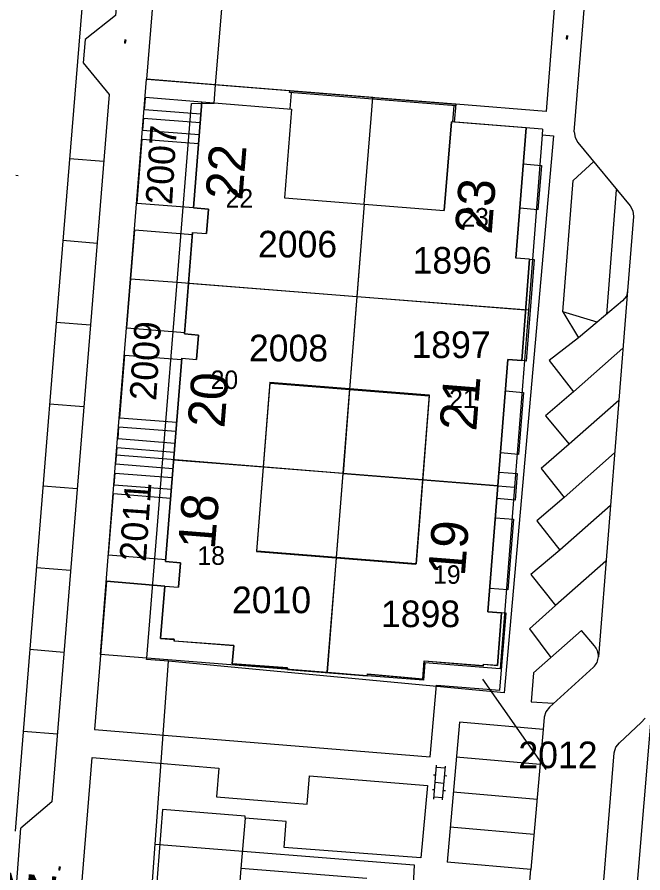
# Model space of a CAD drawing. Extents: x 148816 to 151297, y 399515 to 402500.
# Drawn here: x 150079.6 to 150121.9, y 401190.4 to 401248.3 of the extents above; entities that cross this region are included whole.
import ezdxf

# ---------------------------------------------------------------- set-up
doc = ezdxf.new("R2010")
doc.units = 0
for name, color, linetype in [('B01 Hoofdgebouw  [D] Norm', 7, 'Continuous'), ('B01 Hoofdgebouw  [T] Norm', 7, 'Continuous'), ('B01 hoofgebouw', 7, 'Continuous'), ('G01 perceelsgrens', 7, 'Continuous'), ('S02 Open verharding  Norm', 7, 'Continuous'), ('T01 Muur  [T] Norm', 7, 'Continuous'), ('T03 Hek raster  [T] Norm', 7, 'Continuous'), ('T04 Haag heg  [D] Gem', 7, 'Continuous'), ('V00 Kant verharding algemeen  [T] Norm', 7, 'Continuous'), ('V00 Kant verharding algemeen secundair  [D] Gem', 7, 'Continuous'), ('V00 Kant verharding algemeen secundair  [T] Gem', 7, 'Continuous'), ('V00 Kant verharding algemeen secundair  [T] Norm', 7, 'Continuous'), ('Z01 perceelnummer', 7, 'Continuous'), ('Z02 huisnummer', 7, 'Continuous'), ('Z02 Huisnummer  [Tekst] Norm', 7, 'Continuous'), ('Z06 straatnaam', 7, 'Continuous')]:
    doc.layers.add(name, color=color, linetype=linetype)

msp = doc.modelspace()

# ---------------------------------------------------------------- linework, layer by layer
at = {"layer": 'B01 Hoofdgebouw  [D] Norm'}
for p, q in [((150103.073, 401235.628), (150102.069, 401223.091)), ((150091.19, 401230.287), (150113.988, 401228.488)), ((150096.676, 401223.584), (150095.771, 401212.133)), ((150096.676, 401223.584), (150107.462, 401222.733)), ((150107.462, 401222.733), (150106.557, 401211.281)), ((150090.177, 401218.336), (150096.224, 401217.859)), ((150107.01, 401217.008), (150112.115, 401216.605)), ((150095.771, 401212.133), (150106.557, 401211.281)), ((150101.159, 401211.707), (150100.54, 401203.979))]:
    msp.add_line(p, q, dxfattribs=at)
at = {"layer": 'B01 Hoofdgebouw  [T] Norm'}
for p, q in [((150092.087, 401242.55), (150098.159, 401242.06)), ((150098.159, 401242.06), (150097.675, 401236.06)), ((150108.471, 401235.196), (150108.963, 401241.199)), ((150114.013, 401240.795), (150113.321, 401231.987)), ((150097.675, 401236.06), (150108.471, 401235.196)), ((150091.521, 401235.381), (150092.528, 401235.302)), ((150092.528, 401235.302), (150092.398, 401233.647)), ((150091.461, 401233.721), (150092.398, 401233.647)), ((150114.258, 401231.914), (150113.321, 401231.987)), ((150090.919, 401226.853), (150091.856, 401226.779)), ((150091.856, 401226.779), (150091.726, 401225.127)), ((150090.719, 401225.206), (150091.726, 401225.127)), ((150112.787, 401225.121), (150111.439, 401208.063)), ((150113.724, 401225.048), (150112.787, 401225.121)), ((150089.635, 401211.465), (150090.642, 401211.386)), ((150090.642, 401211.386), (150090.509, 401209.731)), ((150089.572, 401209.804), (150090.509, 401209.731)), ((150107.023, 401203.533), (150107.12, 401204.759)), ((150107.12, 401204.759), (150111.141, 401204.435)), ((150111.141, 401204.435), (150111.147, 401204.505)), ((150112.084, 401204.431), (150111.147, 401204.505)), ((150103.273, 401203.76), (150103.279, 401203.84)), ((150103.279, 401203.84), (150107.023, 401203.533))]:
    msp.add_line(p, q, dxfattribs=at)
for points in [[(150092.087, 401242.55), (150091.521, 401235.381)], [(150114.013, 401240.795), (150108.963, 401241.199)], [(150091.461, 401233.721), (150090.919, 401226.853)], [(150114.258, 401231.914), (150113.724, 401225.048)], [(150090.719, 401225.206), (150089.635, 401211.465)], [(150089.572, 401209.804), (150089.294, 401206.252), (150090.219, 401206.183), (150090.221, 401206.108), (150094.245, 401205.782), (150094.144, 401204.55), (150097.885, 401204.264), (150097.883, 401204.188), (150103.273, 401203.76)], [(150111.439, 401208.063), (150112.365, 401207.993), (150112.084, 401204.431)], [(150103.243, 401190.035), (150094.73, 401190.713), (150094.468, 401187.464)]]:
    msp.add_lwpolyline(points, dxfattribs=at)
at = {"layer": 'B01 hoofgebouw'}
for points in [[(150097.883, 401204.168), (150097.885, 401204.284), (150094.144, 401204.55), (150094.245, 401205.782), (150090.221, 401206.088), (150090.219, 401206.203), (150089.294, 401206.252), (150089.572, 401209.804), (150090.509, 401209.731), (150090.642, 401211.386), (150089.635, 401211.465), (150090.719, 401225.206), (150091.726, 401225.127), (150091.856, 401226.779), (150090.919, 401226.853), (150091.461, 401233.721), (150092.398, 401233.647), (150092.528, 401235.302), (150091.521, 401235.381), (150092.087, 401242.55), (150098.159, 401242.06), (150097.675, 401236.06), (150108.471, 401235.196)], [(150097.883, 401204.168), (150103.273, 401203.74), (150103.279, 401203.86), (150107.023, 401203.533), (150107.12, 401204.759), (150111.141, 401204.415), (150111.147, 401204.525), (150112.084, 401204.431), (150112.365, 401207.993), (150111.439, 401208.063), (150112.787, 401225.121), (150113.724, 401225.048), (150114.258, 401231.914), (150113.321, 401231.987), (150114.013, 401240.795), (150108.963, 401241.199), (150108.471, 401235.196)], [(150095.802, 401212.154), (150096.696, 401223.525), (150107.47, 401222.678), (150106.576, 401211.307), (150095.802, 401212.154)], [(150103.243, 401190.035), (150094.73, 401190.713), (150094.468, 401187.464)]]:
    msp.add_lwpolyline(points, dxfattribs=at)
at = {"layer": 'G01 perceelsgrens'}
for points in [[(150093.015, 401243.71), (150093.765, 401252.895)], [(150126.203, 401245.518), (150121.027, 401183.838), (150116.737, 401126.99)], [(150087.25, 401230.593), (150088.33, 401244.091)], [(150093.015, 401243.71), (150088.33, 401244.091)], [(150092.913, 401242.458), (150093.015, 401243.71)], [(150103.648, 401242.846), (150093.015, 401243.71)], [(150090.404, 401230.347), (150091.381, 401242.432), (150092.913, 401242.458)], [(150103.53, 401241.433), (150103.648, 401242.846)], [(150103.648, 401242.846), (150109.28, 401242.398)], [(150115.139, 401240.705), (150109.182, 401241.181), (150109.28, 401242.398)], [(150103.068, 401235.628), (150103.53, 401241.433)], [(150115.139, 401240.705), (150115.108, 401240.315)], [(150115.108, 401240.315), (150115.868, 401240.242), (150112.529, 401202.592), (150094.057, 401204.323)], [(150115.108, 401240.315), (150114.448, 401231.899), (150114.179, 401228.483)], [(150103.068, 401235.628), (150102.578, 401229.395)], [(150086.296, 401218.66), (150087.25, 401230.593)], [(150087.25, 401230.593), (150090.404, 401230.347)], [(150089.439, 401218.405), (150090.404, 401230.347)], [(150090.404, 401230.347), (150102.578, 401229.395)], [(150102.578, 401229.395), (150102.083, 401223.102), (150101.636, 401217.416)], [(150102.578, 401229.395), (150114.179, 401228.483)], [(150114.179, 401228.483), (150113.236, 401216.5)], [(150085.219, 401205.188), (150086.296, 401218.66)], [(150089.439, 401218.405), (150086.296, 401218.66)], [(150088.351, 401204.936), (150089.439, 401218.405)], [(150101.636, 401217.416), (150089.439, 401218.405)], [(150100.578, 401203.954), (150101.189, 401211.731), (150101.636, 401217.416)], [(150101.636, 401217.416), (150107.023, 401216.992), (150113.236, 401216.5)], [(150113.236, 401216.5), (150112.269, 401204.208)], [(150088.351, 401204.936), (150085.219, 401205.188)], [(150089.818, 401204.72), (150088.343, 401204.838), (150088.351, 401204.936)], [(150100.578, 401203.954), (150088.351, 401204.936)], [(150088.925, 401192.346), (150089.818, 401204.72)], [(150094.057, 401204.323), (150089.818, 401204.72)], [(150112.269, 401204.208), (150107.178, 401204.613), (150107.085, 401203.437)], [(150107.085, 401203.437), (150103.273, 401203.74), (150100.578, 401203.954)], [(150086.186, 401154.407), (150088.925, 401192.346)], [(150088.925, 401192.346), (150106.446, 401190.954), (150106.37, 401189.569), (150108.87, 401189.37)]]:
    msp.add_lwpolyline(points, dxfattribs=at)
at = {"layer": 'S02 Open verharding  Norm'}
for p, q in [((150086.854, 401246.594), (150086.839, 401246.595)), ((150086.873, 401246.757), (150086.847, 401246.529)), ((150086.849, 401246.544), (150086.908, 401246.537)), ((150086.866, 401246.693), (150086.851, 401246.695)), ((150086.92, 401246.636), (150086.86, 401246.643)), ((150086.872, 401246.743), (150086.931, 401246.736)), ((150086.933, 401246.751), (150086.906, 401246.522)), ((150086.929, 401246.585), (150086.914, 401246.587)), ((150086.94, 401246.684), (150086.925, 401246.686)), ((150116.743, 401246.869), (150116.728, 401246.87)), ((150116.751, 401246.968), (150116.737, 401246.969)), ((150116.757, 401247.033), (150116.738, 401246.804)), ((150116.739, 401246.819), (150116.799, 401246.814)), ((150116.807, 401246.913), (150116.747, 401246.918)), ((150116.756, 401247.018), (150116.815, 401247.013)), ((150116.817, 401247.028), (150116.798, 401246.799)), ((150116.818, 401246.862), (150116.803, 401246.864)), ((150116.826, 401246.962), (150116.811, 401246.963)), ((150079.502, 401237.593), (150079.651, 401237.581)), ((150107.772, 401195.389), (150107.96, 401197.682)), ((150108.546, 401197.483), (150107.948, 401197.532)), ((150108.37, 401195.34), (150108.558, 401197.633)), ((150107.757, 401197.046), (150107.907, 401197.034)), ((150108.505, 401196.985), (150108.654, 401196.973)), ((150107.866, 401196.535), (150108.464, 401196.487)), ((150107.676, 401196.049), (150107.825, 401196.037)), ((150108.382, 401195.49), (150107.784, 401195.539)), ((150108.423, 401195.988), (150108.573, 401195.976)), ((150082.412, 401190.667), (150082.397, 401190.669)), ((150082.431, 401190.831), (150082.404, 401190.603)), ((150082.406, 401190.618), (150082.465, 401190.611)), ((150082.423, 401190.767), (150082.408, 401190.769)), ((150082.477, 401190.71), (150082.417, 401190.717)), ((150082.429, 401190.816), (150082.488, 401190.81)), ((150082.49, 401190.824), (150082.464, 401190.596)), ((150082.486, 401190.659), (150082.471, 401190.661)), ((150082.498, 401190.758), (150082.483, 401190.76))]:
    msp.add_line(p, q, dxfattribs=at)
at = {"layer": 'T01 Muur  [T] Norm'}
for p, q in [((150098.024, 401243.181), (150098.032, 401243.281)), ((150109.274, 401242.392), (150109.266, 401242.292))]:
    msp.add_line(p, q, dxfattribs=at)
for points in [[(150109.266, 401242.292), (150098.024, 401243.181)], [(150109.274, 401242.392), (150098.032, 401243.281)]]:
    msp.add_lwpolyline(points, dxfattribs=at)
at = {"layer": 'T03 Hek raster  [T] Norm'}
for p, q in [((150098.059, 401242.068), (150098.146, 401243.171)), ((150109.063, 401241.191), (150109.151, 401242.301))]:
    msp.add_line(p, q, dxfattribs=at)
at = {"layer": 'T04 Haag heg  [D] Gem'}
for p, q in [((150102.074, 401223.158), (150101.159, 401211.707)), ((150096.224, 401217.859), (150107.01, 401217.008))]:
    msp.add_line(p, q, dxfattribs=at)
msp.add_lwpolyline([(150095.003, 401194.103), (150095.015, 401194.252), (150089.417, 401194.703), (150088.414, 401181.703)], dxfattribs=at)
at = {"layer": 'V00 Kant verharding algemeen  [T] Norm'}
for p, q in [((150088.369, 401244.075), (150089.502, 401258.241)), ((150117.27, 401240.53), (150118.04, 401250)), ((150088.369, 401244.075), (150097.964, 401243.317)), ((150088.202, 401242.035), (150088.263, 401242.789)), ((150088.263, 401242.789), (150088.27, 401242.87)), ((150088.27, 401242.87), (150092.087, 401242.55)), ((150088.202, 401242.035), (150092.022, 401241.733)), ((150088.144, 401241.453), (150088.078, 401240.643)), ((150088.144, 401241.453), (150091.976, 401241.15)), ((150088.078, 401240.643), (150091.913, 401240.34)), ((150117.27, 401240.53), (150117.33, 401240.15)), ((150117.33, 401240.15), (150117.52, 401239.81)), ((150087.7, 401235.703), (150088.05, 401240.034)), ((150088.05, 401240.034), (150091.865, 401239.732)), ((150117.52, 401239.81), (150121.07, 401235.52)), ((150117.2, 401237.24), (150118.6, 401238.52)), ((150116.51, 401228.36), (150117.2, 401237.24)), ((150120.123, 401236.61), (150119.45, 401228.165)), ((150087.7, 401235.703), (150091.523, 401235.402)), ((150121.07, 401235.52), (150121.24, 401235.17)), ((150121.24, 401235.17), (150121.28, 401234.79)), ((150121.28, 401234.79), (150120.89, 401229.78)), ((150087.017, 401227.258), (150087.554, 401233.898)), ((150087.554, 401233.898), (150091.451, 401233.59)), ((150120.89, 401229.78), (150120.8, 401229.4)), ((150120.8, 401229.4), (150120.55, 401229.09)), ((150120.55, 401229.09), (150118.83, 401227.65)), ((150118.83, 401227.65), (150116.51, 401228.36)), ((150087.017, 401227.258), (150090.927, 401226.95)), ((150086.526, 401221.184), (150086.869, 401225.426)), ((150086.869, 401225.426), (150090.712, 401225.123)), ((150086.526, 401221.184), (150090.378, 401220.88)), ((150086.412, 401219.778), (150086.477, 401220.581)), ((150086.477, 401220.581), (150090.33, 401220.277)), ((150086.412, 401219.778), (150090.267, 401219.474)), ((150086.274, 401218.06), (150086.363, 401219.168)), ((150086.363, 401219.168), (150090.219, 401218.864)), ((150086.274, 401218.06), (150090.131, 401217.755)), ((150086.16, 401216.652), (150086.224, 401217.442)), ((150086.224, 401217.442), (150090.083, 401217.138)), ((150086.16, 401216.652), (150090.02, 401216.348)), ((150085.777, 401211.914), (150086.112, 401216.063)), ((150086.112, 401216.063), (150089.974, 401215.758)), ((150085.777, 401211.914), (150089.646, 401211.609)), ((150085.632, 401210.129), (150084.814, 401200.111)), ((150085.632, 401210.129), (150089.572, 401209.804)), ((150117.76, 401206.79), (150114.52, 401203.93)), ((150118.64, 401205.76), (150117.76, 401206.79)), ((150118.58, 401204.32), (150115.6, 401201.62)), ((150114.52, 401203.93), (150114.37, 401201.98)), ((150114.37, 401201.98), (150115.87, 401201.88)), ((150115.6, 401201.62), (150115.36, 401201.31)), ((150115.25, 401200.94), (150115.177, 401200.108)), ((150115.36, 401201.31), (150115.25, 401200.94)), ((150121.81, 401200.58), (150122.07, 401200.88)), ((150109.505, 401200.606), (150108.674, 401191.143)), ((150115.177, 401200.108), (150109.505, 401200.606)), ((150120.33, 401199.21), (150121.81, 401200.58)), ((150084.814, 401200.111), (150107.54, 401198.25)), ((150120.09, 401198.91), (150120.33, 401199.21)), ((150118.73, 401183.09), (150119.98, 401198.53)), ((150119.98, 401198.53), (150120.09, 401198.91)), ((150107.35, 401196.31), (150106.9, 401191.42)), ((150114.345, 401190.645), (150108.674, 401191.143)), ((150113.88, 401185.35), (150114.345, 401190.645))]:
    msp.add_line(p, q, dxfattribs=at)
for points in [[(150116.188, 401256.113), (150116.492, 401256.089), (150115.38, 401241.909), (150109.274, 401242.392)], [(150086.38, 401250), (150086.25, 401248.4), (150084.19, 401246.766), (150084.058, 401245.183), (150085.816, 401243.057), (150081.939, 401195.217), (150079.846, 401193.431)], [(150113.821, 401238.35), (150115.06, 401238.25), (150114.824, 401235.259), (150113.586, 401235.359)], [(150114.258, 401231.914), (150114.557, 401231.891), (150114.014, 401225.025), (150113.724, 401225.048)], [(150116.51, 401228.36), (150117.555, 401226.599), (150115.579, 401225.049), (150117.232, 401222.945), (150115.331, 401221.318), (150116.934, 401219.392), (150115.033, 401217.766), (150116.585, 401215.788), (150114.735, 401214.213), (150116.312, 401212.236), (150114.335, 401210.584), (150116.014, 401208.48), (150114.24, 401206.904), (150115.7, 401204.972)], [(150112.619, 401222.997), (150113.846, 401222.898), (150113.515, 401218.71), (150112.288, 401218.809)], [(150112.186, 401217.513), (150113.412, 401217.414), (150113.27, 401215.62), (150112.044, 401215.719)], [(150111.942, 401214.423), (150113.168, 401214.324), (150112.789, 401209.539), (150111.563, 401209.638)], [(150089.572, 401209.804), (150085.632, 401210.129), (150084.814, 401200.111), (150107.54, 401198.25), (150107.966, 401203.106), (150112.253, 401202.76), (150112.665, 401207.97), (150112.365, 401207.993)], [(150083.354, 401182.112), (150084.67, 401198.22), (150093.23, 401197.49), (150093.08, 401195.55), (150099.2, 401195.05), (150099.36, 401196.98), (150107.35, 401196.31), (150106.9, 401191.42), (150097.652, 401192.136), (150097.792, 401193.881), (150095.003, 401194.103), (150094.73, 401190.713)], [(150072.936, 401112.733), (150073.124, 401115.142), (150075.653, 401117.286), (150077.294, 401137.755), (150075.573, 401139.743), (150075.674, 401141.253), (150077.734, 401143.083), (150081.2, 401185.898), (150079.424, 401188.01), (150079.846, 401193.431)]]:
    msp.add_lwpolyline(points, dxfattribs=at)
msp.add_arc((150117.896, 401205.07), 1.015, 312.38801, 42.84009, dxfattribs=at)
at = {"layer": 'V00 Kant verharding algemeen secundair  [D] Gem'}
for p, q in [((150085.448, 401238.51), (150083.132, 401238.698)), ((150084.999, 401232.979), (150082.684, 401233.166)), ((150084.551, 401227.447), (150082.236, 401227.634)), ((150084.103, 401221.915), (150081.788, 401222.102)), ((150083.654, 401216.383), (150081.339, 401216.571)), ((150083.206, 401210.851), (150080.89, 401211.039)), ((150082.758, 401205.319), (150080.442, 401205.507)), ((150082.309, 401199.787), (150079.993, 401199.975))]:
    msp.add_line(p, q, dxfattribs=at)
at = {"layer": 'V00 Kant verharding algemeen secundair  [T] Gem'}
for p, q in [((150118.83, 401227.65), (150117.555, 401226.599)), ((150120.571, 401225.893), (150117.232, 401222.945)), ((150120.29, 401222.354), (150116.934, 401219.392)), ((150120.007, 401218.809), (150116.585, 401215.788)), ((150119.724, 401215.248), (150116.312, 401212.236)), ((150119.424, 401211.49), (150116.014, 401208.48)), ((150114.969, 401197.742), (150109.297, 401198.24)), ((150114.761, 401195.376), (150109.089, 401195.874)), ((150114.553, 401193.01), (150108.881, 401193.508))]:
    msp.add_line(p, q, dxfattribs=at)
at = {"layer": 'V00 Kant verharding algemeen secundair  [T] Norm'}
for p, q in [((150120.881, 401229.781), (150118.91, 401205.03)), ((150115.177, 401200.108), (150114.345, 401190.645))]:
    msp.add_line(p, q, dxfattribs=at)
msp.add_lwpolyline([(150084.047, 401250), (150082.078, 401225.682), (150079.447, 401193.239)], dxfattribs=at)
at = {"layer": 'Z01 perceelnummer'}
msp.add_lwpolyline([(150115.379, 401197.39), (150111.095, 401203.515)], dxfattribs=at)

# ---------------------------------------------------------------- texts
for s, rotation, p in [('2007', 86.44511, (150090.067, 401235.559)), ('2009', 86.29371, (150088.988, 401222.306)), ('2011', 86.01712, (150088.3, 401211.419))]:
    msp.add_text(s, height=1.8, rotation=rotation, dxfattribs=at).set_placement(p)
for s, p in [('2006', (150095.88, 401232.028)), ('1896', (150106.342, 401230.934)), ('2008', (150095.268, 401225.001)), ('1897', (150106.265, 401225.226)), ('2010', (150094.12, 401207.971)), ('1898', (150104.203, 401207.027)), ('2012', (150113.496, 401197.49))]:
    msp.add_text(s, height=1.8, dxfattribs=at).set_placement(p)
at = {"layer": 'Z02 huisnummer'}
for s, rotation, p in [('22', 85.46948, (150094.818, 401235.856)), ('23', 85.52659, (150111.688, 401233.545)), ('20', 85.46948, (150093.602, 401220.444)), ('21', 85.46948, (150110.645, 401220.238)), ('18', 85.46948, (150092.955, 401212.235)), ('19', 85.46948, (150109.87, 401210.428))]:
    msp.add_text(s, height=2.5, rotation=rotation, dxfattribs=at).set_placement(p)
at = {"layer": 'Z02 Huisnummer  [Tekst] Norm'}
for s, p in [('22', (150093.692, 401235.402)), ('23', (150109.638, 401234.119)), ('20', (150092.679, 401223.133)), ('21', (150108.812, 401221.853)), ('18', (150091.786, 401211.239)), ('19', (150107.732, 401209.959))]:
    msp.add_text(s, height=1.25, dxfattribs=at).set_placement(p)
at = {"layer": 'Z06 straatnaam'}
msp.add_text('BAANDERVROUWENLAAN', height=2.5, rotation=355.00792, dxfattribs=at).set_placement((150040.1, 401191.325))

doc.saveas('drawing.dxf')
